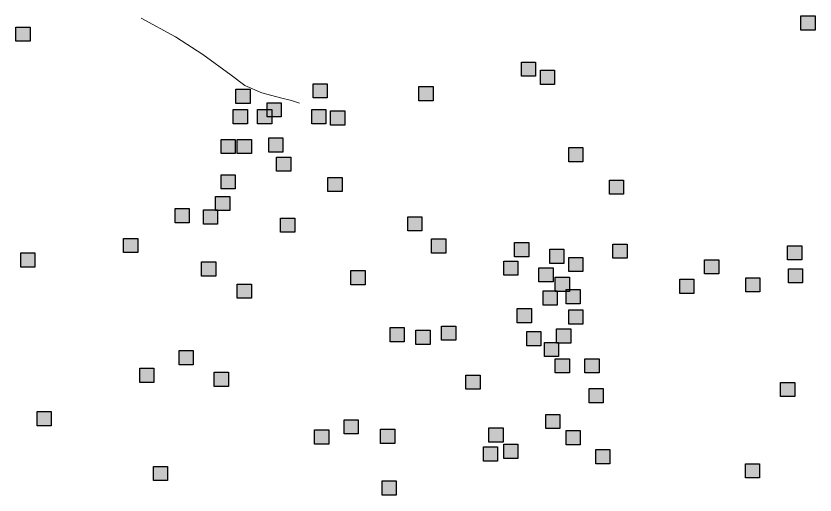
# Model space of a CAD drawing. Extents: x 445.6 to 500, y 8618.1 to 8673.4.
# Drawn here: x 461.036 to 464.309, y 8630.475 to 8632.437 of the extents above; entities that cross this region are included whole.
import ezdxf

# ---------------------------------------------------------------- set-up
doc = ezdxf.new("R2010")
doc.units = 0
doc.header["$LTSCALE"] = 0.064
doc.linetypes.add('DOT_DASHED', pattern=[7.7, 5, -1.2, 0.3, -1.2])
doc.layers.add('2', color=7, linetype='Continuous', lineweight=25)
doc.layers.add('22', color=7, linetype='DOT_DASHED', lineweight=13)

msp = doc.modelspace()

# ---------------------------------------------------------------- hatches: boundary and pattern name
at = {"layer": '2'}
for points in [[(464.2513, 8632.4371), (464.3093, 8632.4371), (464.3093, 8632.3791), (464.2513, 8632.3791)], [(461.0365, 8632.3919), (461.0945, 8632.3919), (461.0945, 8632.3339), (461.0365, 8632.3339)], [(463.1067, 8632.2483), (463.1647, 8632.2483), (463.1647, 8632.1903), (463.1067, 8632.1903)], [(463.1843, 8632.2149), (463.2423, 8632.2149), (463.2423, 8632.1569), (463.1843, 8632.1569)], [(462.2533, 8632.1593), (462.3113, 8632.1593), (462.3113, 8632.1013), (462.2533, 8632.1013)], [(462.6866, 8632.1479), (462.7446, 8632.1479), (462.7446, 8632.0899), (462.6866, 8632.0899)], [(461.9374, 8632.1371), (461.9954, 8632.1371), (461.9954, 8632.0791), (461.9374, 8632.0791)], [(462.0649, 8632.0815), (462.1229, 8632.0815), (462.1229, 8632.0235), (462.0649, 8632.0235)], [(461.9263, 8632.0537), (461.9843, 8632.0537), (461.9843, 8631.9957), (461.9263, 8631.9957)], [(462.0261, 8632.0537), (462.0841, 8632.0537), (462.0841, 8631.9957), (462.0261, 8631.9957)], [(462.2477, 8632.0537), (462.3057, 8632.0537), (462.3057, 8631.9957), (462.2477, 8631.9957)], [(462.3253, 8632.0482), (462.3833, 8632.0482), (462.3833, 8631.9902), (462.3253, 8631.9902)], [(461.8764, 8631.9315), (461.9344, 8631.9315), (461.9344, 8631.8735), (461.8764, 8631.8735)], [(461.9429, 8631.9315), (462.0009, 8631.9315), (462.0009, 8631.8735), (461.9429, 8631.8735)], [(462.0716, 8631.9379), (462.1296, 8631.9379), (462.1296, 8631.8799), (462.0716, 8631.8799)], [(463.3006, 8631.8981), (463.3586, 8631.8981), (463.3586, 8631.8401), (463.3006, 8631.8401)], [(462.1036, 8631.8592), (462.1616, 8631.8592), (462.1616, 8631.8012), (462.1036, 8631.8012)], [(461.8764, 8631.7869), (461.9344, 8631.7869), (461.9344, 8631.7289), (461.8764, 8631.7289)], [(462.3142, 8631.7758), (462.3722, 8631.7758), (462.3722, 8631.7178), (462.3142, 8631.7178)], [(463.4669, 8631.7647), (463.5249, 8631.7647), (463.5249, 8631.7067), (463.4669, 8631.7067)], [(461.8543, 8631.698), (461.9123, 8631.698), (461.9123, 8631.64), (461.8543, 8631.64)], [(461.688, 8631.648), (461.746, 8631.648), (461.746, 8631.59), (461.688, 8631.59)], [(461.8044, 8631.6424), (461.8624, 8631.6424), (461.8624, 8631.5844), (461.8044, 8631.5844)], [(462.1203, 8631.6091), (462.1783, 8631.6091), (462.1783, 8631.5511), (462.1203, 8631.5511)], [(462.6412, 8631.6146), (462.6992, 8631.6146), (462.6992, 8631.5566), (462.6412, 8631.5566)], [(461.4774, 8631.5257), (461.5354, 8631.5257), (461.5354, 8631.4677), (461.4774, 8631.4677)], [(462.7388, 8631.5242), (462.7968, 8631.5242), (462.7968, 8631.4662), (462.7388, 8631.4662)], [(463.079, 8631.509), (463.137, 8631.509), (463.137, 8631.451), (463.079, 8631.451)], [(463.4814, 8631.5024), (463.5394, 8631.5024), (463.5394, 8631.4444), (463.4814, 8631.4444)], [(464.1967, 8631.4957), (464.2547, 8631.4957), (464.2547, 8631.4377), (464.1967, 8631.4377)], [(461.0562, 8631.4667), (461.1142, 8631.4667), (461.1142, 8631.4087), (461.0562, 8631.4087)], [(463.2231, 8631.4813), (463.2811, 8631.4813), (463.2811, 8631.4233), (463.2231, 8631.4233)], [(461.7966, 8631.43), (461.8546, 8631.43), (461.8546, 8631.372), (461.7966, 8631.372)], [(463.0345, 8631.4334), (463.0925, 8631.4334), (463.0925, 8631.3754), (463.0345, 8631.3754)], [(463.3006, 8631.4479), (463.3586, 8631.4479), (463.3586, 8631.3899), (463.3006, 8631.3899)], [(463.8569, 8631.4385), (463.9149, 8631.4385), (463.9149, 8631.3805), (463.8569, 8631.3805)], [(462.4083, 8631.3944), (462.4663, 8631.3944), (462.4663, 8631.3364), (462.4083, 8631.3364)], [(463.1786, 8631.4056), (463.2366, 8631.4056), (463.2366, 8631.3476), (463.1786, 8631.3476)], [(464.2, 8631.4015), (464.258, 8631.4015), (464.258, 8631.3435), (464.2, 8631.3435)], [(463.2451, 8631.3667), (463.3031, 8631.3667), (463.3031, 8631.3087), (463.2451, 8631.3087)], [(463.7551, 8631.359), (463.8131, 8631.359), (463.8131, 8631.301), (463.7551, 8631.301)], [(464.0257, 8631.3645), (464.0837, 8631.3645), (464.0837, 8631.3065), (464.0257, 8631.3065)], [(461.9428, 8631.3389), (462.0008, 8631.3389), (462.0008, 8631.2809), (461.9428, 8631.2809)], [(463.1952, 8631.3111), (463.2532, 8631.3111), (463.2532, 8631.2531), (463.1952, 8631.2531)], [(463.2894, 8631.3166), (463.3474, 8631.3166), (463.3474, 8631.2586), (463.2894, 8631.2586)], [(463.0899, 8631.2388), (463.1479, 8631.2388), (463.1479, 8631.1808), (463.0899, 8631.1808)], [(463.3005, 8631.2333), (463.3585, 8631.2333), (463.3585, 8631.1753), (463.3005, 8631.1753)], [(462.569, 8631.161), (462.627, 8631.161), (462.627, 8631.103), (462.569, 8631.103)], [(462.7796, 8631.1666), (462.8376, 8631.1666), (462.8376, 8631.1086), (462.7796, 8631.1086)], [(462.6743, 8631.1499), (462.7323, 8631.1499), (462.7323, 8631.0919), (462.6743, 8631.0919)], [(463.1287, 8631.1443), (463.1867, 8631.1443), (463.1867, 8631.0863), (463.1287, 8631.0863)], [(463.2506, 8631.1554), (463.3086, 8631.1554), (463.3086, 8631.0974), (463.2506, 8631.0974)], [(463.2008, 8631.0999), (463.2588, 8631.0999), (463.2588, 8631.0419), (463.2008, 8631.0419)], [(461.7045, 8631.0665), (461.7625, 8631.0665), (461.7625, 8631.0085), (461.7045, 8631.0085)], [(463.2451, 8631.0332), (463.3031, 8631.0332), (463.3031, 8630.9752), (463.2451, 8630.9752)], [(463.367, 8631.0332), (463.425, 8631.0332), (463.425, 8630.9752), (463.367, 8630.9752)], [(461.5438, 8630.9943), (461.6018, 8630.9943), (461.6018, 8630.9363), (461.5438, 8630.9363)], [(461.8486, 8630.9776), (461.9066, 8630.9776), (461.9066, 8630.9196), (461.8486, 8630.9196)], [(462.8794, 8630.9665), (462.9374, 8630.9665), (462.9374, 8630.9085), (462.8794, 8630.9085)], [(464.1682, 8630.9364), (464.2262, 8630.9364), (464.2262, 8630.8784), (464.1682, 8630.8784)], [(463.3836, 8630.9109), (463.4416, 8630.9109), (463.4416, 8630.8529), (463.3836, 8630.8529)], [(461.1227, 8630.8164), (461.1807, 8630.8164), (461.1807, 8630.7584), (461.1227, 8630.7584)], [(463.2063, 8630.8053), (463.2643, 8630.8053), (463.2643, 8630.7473), (463.2063, 8630.7473)], [(462.3806, 8630.7831), (462.4386, 8630.7831), (462.4386, 8630.7251), (462.3806, 8630.7251)], [(462.2598, 8630.7416), (462.3178, 8630.7416), (462.3178, 8630.6836), (462.2598, 8630.6836)], [(462.5302, 8630.7441), (462.5882, 8630.7441), (462.5882, 8630.6861), (462.5302, 8630.6861)], [(462.9736, 8630.7497), (463.0316, 8630.7497), (463.0316, 8630.6917), (462.9736, 8630.6917)], [(463.2894, 8630.7386), (463.3474, 8630.7386), (463.3474, 8630.6806), (463.2894, 8630.6806)], [(462.9514, 8630.6719), (463.0094, 8630.6719), (463.0094, 8630.6139), (462.9514, 8630.6139)], [(463.0345, 8630.683), (463.0925, 8630.683), (463.0925, 8630.625), (463.0345, 8630.625)], [(463.4114, 8630.6608), (463.4694, 8630.6608), (463.4694, 8630.6028), (463.4114, 8630.6028)], [(464.0241, 8630.6029), (464.0821, 8630.6029), (464.0821, 8630.5449), (464.0241, 8630.5449)], [(461.5994, 8630.5919), (461.6574, 8630.5919), (461.6574, 8630.5339), (461.5994, 8630.5339)], [(462.5358, 8630.5329), (462.5938, 8630.5329), (462.5938, 8630.4749), (462.5358, 8630.4749)]]:
    msp.add_hatch(color=256, dxfattribs=at).paths.add_polyline_path(points)

# ---------------------------------------------------------------- linework, layer by layer
for points in [[(464.2513, 8632.4371), (464.3093, 8632.4371), (464.3093, 8632.3791), (464.2513, 8632.3791)], [(461.0365, 8632.3919), (461.0945, 8632.3919), (461.0945, 8632.3339), (461.0365, 8632.3339)], [(463.1067, 8632.2483), (463.1647, 8632.2483), (463.1647, 8632.1903), (463.1067, 8632.1903)], [(463.1843, 8632.2149), (463.2423, 8632.2149), (463.2423, 8632.1569), (463.1843, 8632.1569)], [(462.2533, 8632.1593), (462.3113, 8632.1593), (462.3113, 8632.1013), (462.2533, 8632.1013)], [(462.6866, 8632.1479), (462.7446, 8632.1479), (462.7446, 8632.0899), (462.6866, 8632.0899)], [(461.9374, 8632.1371), (461.9954, 8632.1371), (461.9954, 8632.0791), (461.9374, 8632.0791)], [(462.0649, 8632.0815), (462.1229, 8632.0815), (462.1229, 8632.0235), (462.0649, 8632.0235)], [(461.9263, 8632.0537), (461.9843, 8632.0537), (461.9843, 8631.9957), (461.9263, 8631.9957)], [(462.0261, 8632.0537), (462.0841, 8632.0537), (462.0841, 8631.9957), (462.0261, 8631.9957)], [(462.2477, 8632.0537), (462.3057, 8632.0537), (462.3057, 8631.9957), (462.2477, 8631.9957)], [(462.3253, 8632.0482), (462.3833, 8632.0482), (462.3833, 8631.9902), (462.3253, 8631.9902)], [(461.8764, 8631.9315), (461.9344, 8631.9315), (461.9344, 8631.8735), (461.8764, 8631.8735)], [(461.9429, 8631.9315), (462.0009, 8631.9315), (462.0009, 8631.8735), (461.9429, 8631.8735)], [(462.0716, 8631.9379), (462.1296, 8631.9379), (462.1296, 8631.8799), (462.0716, 8631.8799)], [(463.3006, 8631.8981), (463.3586, 8631.8981), (463.3586, 8631.8401), (463.3006, 8631.8401)], [(462.1036, 8631.8592), (462.1616, 8631.8592), (462.1616, 8631.8012), (462.1036, 8631.8012)], [(461.8764, 8631.7869), (461.9344, 8631.7869), (461.9344, 8631.7289), (461.8764, 8631.7289)], [(462.3142, 8631.7758), (462.3722, 8631.7758), (462.3722, 8631.7178), (462.3142, 8631.7178)], [(463.4669, 8631.7647), (463.5249, 8631.7647), (463.5249, 8631.7067), (463.4669, 8631.7067)], [(461.8543, 8631.698), (461.9123, 8631.698), (461.9123, 8631.64), (461.8543, 8631.64)], [(461.688, 8631.648), (461.746, 8631.648), (461.746, 8631.59), (461.688, 8631.59)], [(461.8044, 8631.6424), (461.8624, 8631.6424), (461.8624, 8631.5844), (461.8044, 8631.5844)], [(462.1203, 8631.6091), (462.1783, 8631.6091), (462.1783, 8631.5511), (462.1203, 8631.5511)], [(462.6412, 8631.6146), (462.6992, 8631.6146), (462.6992, 8631.5566), (462.6412, 8631.5566)], [(461.4774, 8631.5257), (461.5354, 8631.5257), (461.5354, 8631.4677), (461.4774, 8631.4677)], [(462.7388, 8631.5242), (462.7968, 8631.5242), (462.7968, 8631.4662), (462.7388, 8631.4662)], [(463.079, 8631.509), (463.137, 8631.509), (463.137, 8631.451), (463.079, 8631.451)], [(463.4814, 8631.5024), (463.5394, 8631.5024), (463.5394, 8631.4444), (463.4814, 8631.4444)], [(464.1967, 8631.4957), (464.2547, 8631.4957), (464.2547, 8631.4377), (464.1967, 8631.4377)], [(461.0562, 8631.4667), (461.1142, 8631.4667), (461.1142, 8631.4087), (461.0562, 8631.4087)], [(463.2231, 8631.4813), (463.2811, 8631.4813), (463.2811, 8631.4233), (463.2231, 8631.4233)], [(461.7966, 8631.43), (461.8546, 8631.43), (461.8546, 8631.372), (461.7966, 8631.372)], [(463.0345, 8631.4334), (463.0925, 8631.4334), (463.0925, 8631.3754), (463.0345, 8631.3754)], [(463.3006, 8631.4479), (463.3586, 8631.4479), (463.3586, 8631.3899), (463.3006, 8631.3899)], [(463.8569, 8631.4385), (463.9149, 8631.4385), (463.9149, 8631.3805), (463.8569, 8631.3805)], [(462.4083, 8631.3944), (462.4663, 8631.3944), (462.4663, 8631.3364), (462.4083, 8631.3364)], [(463.1786, 8631.4056), (463.2366, 8631.4056), (463.2366, 8631.3476), (463.1786, 8631.3476)], [(464.2, 8631.4015), (464.258, 8631.4015), (464.258, 8631.3435), (464.2, 8631.3435)], [(463.2451, 8631.3667), (463.3031, 8631.3667), (463.3031, 8631.3087), (463.2451, 8631.3087)], [(463.7551, 8631.359), (463.8131, 8631.359), (463.8131, 8631.301), (463.7551, 8631.301)], [(464.0257, 8631.3645), (464.0837, 8631.3645), (464.0837, 8631.3065), (464.0257, 8631.3065)], [(461.9428, 8631.3389), (462.0008, 8631.3389), (462.0008, 8631.2809), (461.9428, 8631.2809)], [(463.1952, 8631.3111), (463.2532, 8631.3111), (463.2532, 8631.2531), (463.1952, 8631.2531)], [(463.2894, 8631.3166), (463.3474, 8631.3166), (463.3474, 8631.2586), (463.2894, 8631.2586)], [(463.0899, 8631.2388), (463.1479, 8631.2388), (463.1479, 8631.1808), (463.0899, 8631.1808)], [(463.3005, 8631.2333), (463.3585, 8631.2333), (463.3585, 8631.1753), (463.3005, 8631.1753)], [(462.569, 8631.161), (462.627, 8631.161), (462.627, 8631.103), (462.569, 8631.103)], [(462.7796, 8631.1666), (462.8376, 8631.1666), (462.8376, 8631.1086), (462.7796, 8631.1086)], [(462.6743, 8631.1499), (462.7323, 8631.1499), (462.7323, 8631.0919), (462.6743, 8631.0919)], [(463.1287, 8631.1443), (463.1867, 8631.1443), (463.1867, 8631.0863), (463.1287, 8631.0863)], [(463.2506, 8631.1554), (463.3086, 8631.1554), (463.3086, 8631.0974), (463.2506, 8631.0974)], [(463.2008, 8631.0999), (463.2588, 8631.0999), (463.2588, 8631.0419), (463.2008, 8631.0419)], [(461.7045, 8631.0665), (461.7625, 8631.0665), (461.7625, 8631.0085), (461.7045, 8631.0085)], [(463.2451, 8631.0332), (463.3031, 8631.0332), (463.3031, 8630.9752), (463.2451, 8630.9752)], [(463.367, 8631.0332), (463.425, 8631.0332), (463.425, 8630.9752), (463.367, 8630.9752)], [(461.5438, 8630.9943), (461.6018, 8630.9943), (461.6018, 8630.9363), (461.5438, 8630.9363)], [(461.8486, 8630.9776), (461.9066, 8630.9776), (461.9066, 8630.9196), (461.8486, 8630.9196)], [(462.8794, 8630.9665), (462.9374, 8630.9665), (462.9374, 8630.9085), (462.8794, 8630.9085)], [(464.1682, 8630.9364), (464.2262, 8630.9364), (464.2262, 8630.8784), (464.1682, 8630.8784)], [(463.3836, 8630.9109), (463.4416, 8630.9109), (463.4416, 8630.8529), (463.3836, 8630.8529)], [(461.1227, 8630.8164), (461.1807, 8630.8164), (461.1807, 8630.7584), (461.1227, 8630.7584)], [(463.2063, 8630.8053), (463.2643, 8630.8053), (463.2643, 8630.7473), (463.2063, 8630.7473)], [(462.3806, 8630.7831), (462.4386, 8630.7831), (462.4386, 8630.7251), (462.3806, 8630.7251)], [(462.2598, 8630.7416), (462.3178, 8630.7416), (462.3178, 8630.6836), (462.2598, 8630.6836)], [(462.5302, 8630.7441), (462.5882, 8630.7441), (462.5882, 8630.6861), (462.5302, 8630.6861)], [(462.9736, 8630.7497), (463.0316, 8630.7497), (463.0316, 8630.6917), (462.9736, 8630.6917)], [(463.2894, 8630.7386), (463.3474, 8630.7386), (463.3474, 8630.6806), (463.2894, 8630.6806)], [(462.9514, 8630.6719), (463.0094, 8630.6719), (463.0094, 8630.6139), (462.9514, 8630.6139)], [(463.0345, 8630.683), (463.0925, 8630.683), (463.0925, 8630.625), (463.0345, 8630.625)], [(463.4114, 8630.6608), (463.4694, 8630.6608), (463.4694, 8630.6028), (463.4114, 8630.6028)], [(464.0241, 8630.6029), (464.0821, 8630.6029), (464.0821, 8630.5449), (464.0241, 8630.5449)], [(461.5994, 8630.5919), (461.6574, 8630.5919), (461.6574, 8630.5339), (461.5994, 8630.5339)], [(462.5358, 8630.5329), (462.5938, 8630.5329), (462.5938, 8630.4749), (462.5358, 8630.4749)]]:
    msp.add_lwpolyline(points, close=True, dxfattribs=at)
at = {"layer": '22'}
msp.add_lwpolyline([(461.5489, 8632.428), (461.6897, 8632.3511), (461.8013, 8632.2795), (461.9182, 8632.1946), (461.974, 8632.1521), (462.0431, 8632.1229), (462.1201, 8632.1017), (462.1653, 8632.0911), (462.1975, 8632.0798)], dxfattribs=at)

doc.saveas('drawing.dxf')
